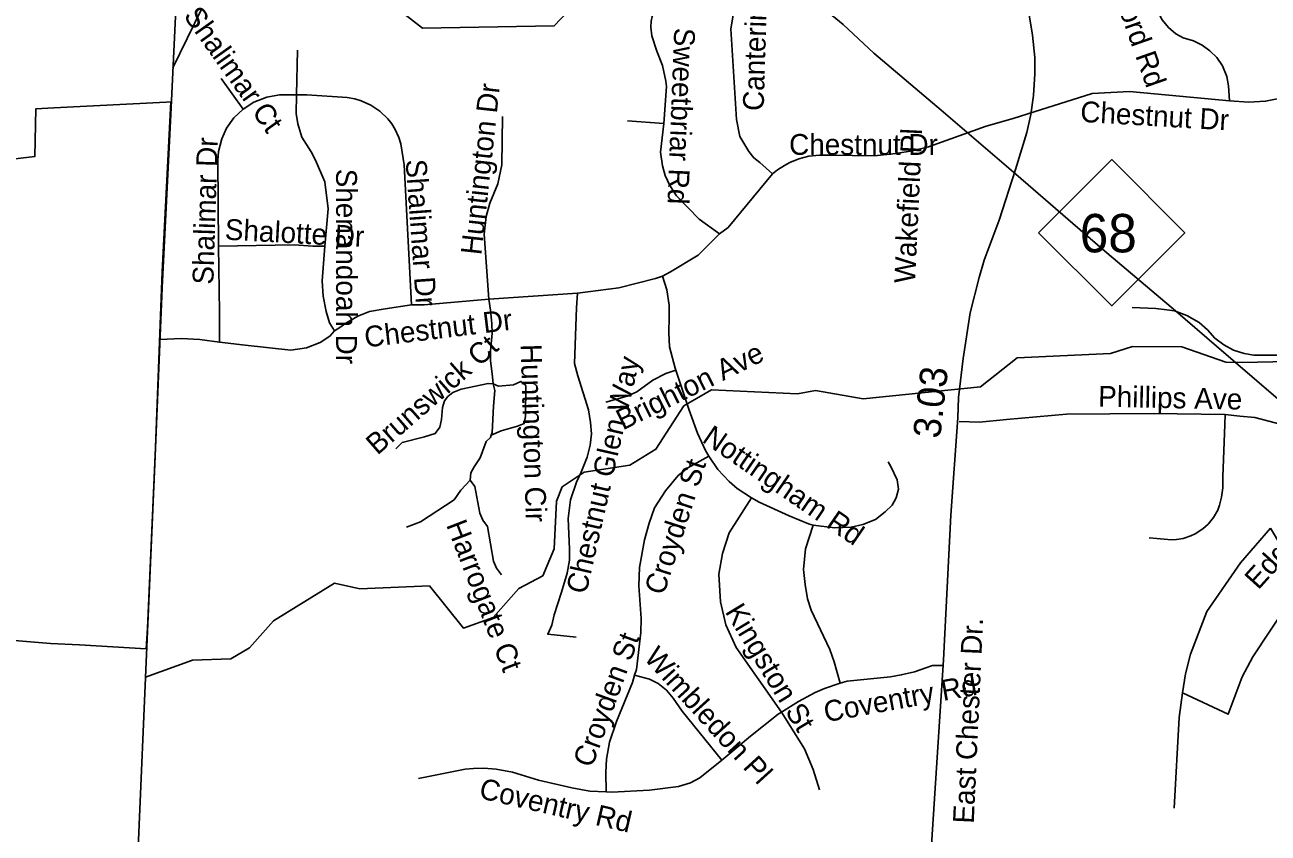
# Model space of a CAD drawing. Extents: x 1662474 to 1856135, y 779280 to 917889.
# Drawn here: x 1689866 to 1695531, y 800894 to 804578 of the extents above; entities that cross this region are included whole.
import ezdxf

# ---------------------------------------------------------------- set-up
doc = ezdxf.new("R2010")
doc.units = 0
for name, color, linetype in [('Exist Boundary Political City Limit New', 7, 'Continuous'), ('Exist Boundary Political CountyLine', 7, 'Continuous'), ('Exist Hydrographic Misc Water Feature', 7, 'Continuous'), ('Exist Road Non-System Type 51', 7, 'Continuous'), ('Exist Road Non-System Type 51 Label', 7, 'Continuous'), ('Exist Road Primary NC Label', 7, 'Continuous'), ('Exist Road Primary NC Service Mileage Hundredths English Label', 7, 'Continuous'), ('Exist Road Primary NC Shield CELL', 7, 'Continuous'), ('Exist Road Primary NC Shield Number Label', 7, 'Continuous'), ('Exist Road Primary NC UnDivided 4 Lane Attributed', 7, 'Continuous'), ('Exist Utilities Electrical Transmission Line', 7, 'Continuous'), ('Map Preparation Boundary City Limit Buffer Line', 7, 'Continuous')]:
    doc.layers.add(name, color=color, linetype=linetype)

msp = doc.modelspace()

# ---------------------------------------------------------------- linework, layer by layer
at = {"layer": 'Exist Boundary Political City Limit New'}
msp.add_lwpolyline([(1689449.8, 803922.4), (1689911.1, 803977.9), (1689915.6, 804194.9), (1689998, 804199.2), (1690508.9, 804225.4), (1690530.5, 804226.8), (1690492, 803452.9), (1690460.6, 802651.4), (1690445.4, 802308.9), (1690423.9, 801827.8), (1690418.9, 801734.4), (1690114.6, 801752.1), (1689982.1, 801758.9), (1689743.6, 801778.6)], dxfattribs=at)
at = {"layer": 'Exist Boundary Political CountyLine'}
msp.add_lwpolyline([(1690220.4, 796849.4), (1690253.3, 797643.4), (1690261, 798032.2), (1690301.7, 799178.2), (1690347.6, 800042.9), (1690382.7, 800862.5), (1690417.8, 801672.6), (1690459.9, 802612.4), (1690490.6, 803379.9), (1690531.6, 804201.7), (1690578.3, 805157.6), (1690614.8, 805955.1), (1690649.3, 806683.1), (1690688.7, 807554.8), (1690723, 808322.5), (1690748.6, 808998.5), (1690777.2, 809760.4), (1690803.1, 810502.1), (1690838, 811298), (1690892.7, 812263.6), (1690949.1, 813375.2), (1690989.8, 814167.1), (1691300.1, 821093.4)], dxfattribs=at)
at = {"layer": 'Exist Hydrographic Misc Water Feature'}
for points in [[(1692395.8, 804698.8), (1692277.8, 804573.2), (1691677.8, 804562.4), (1691512.8, 804690.5)], [(1690669.8, 804648.6), (1690540.6, 804382.5)], [(1690414.8, 801604.9), (1690629.8, 801682), (1690804.8, 801688.3), (1690888.8, 801739.1), (1690998.8, 801861.6), (1691275.8, 802033.2), (1691391.8, 802008), (1691708.8, 802021.2), (1691864.8, 801827.6), (1691998.9, 801877.4), (1692116.9, 802009.6), (1692225.8, 802066.5), (1692277.8, 802190.2), (1692287.8, 802406.6), (1692313.8, 802471.7), (1692414.8, 802538.6), (1692622.8, 802570.5), (1692740.8, 802643.6), (1692867.9, 802841.2), (1692993.9, 802914.1), (1693385.8, 802896.4), (1693468.9, 802911.1), (1693684.9, 802873.8), (1694219.9, 802928.6), (1694387.8, 803059.8), (1694812.9, 803080.7), (1694912.8, 803111.4), (1695137.9, 803110.2), (1695337.9, 803040.6), (1695412.9, 803039), (1696179.9, 803056.2)]]:
    msp.add_lwpolyline(points, dxfattribs=at)
at = {"layer": 'Exist Road Non-System Type 51'}
for p, q in [((1691103.9, 804259.2), (1691108.5, 804462.6)), ((1690859.8, 804193.9), (1690760.2, 804333.5)), ((1692776.8, 804128.5), (1692610.9, 804140.6)), ((1692383.9, 803354.8), (1691979.4, 803327.7))]:
    msp.add_line(p, q, dxfattribs=at)
for points in [[(1693272.9, 803899.4), (1693215.1, 803950), (1693187, 803972.1), (1693164.9, 804000.9), (1693124.2, 804069.2), (1693108.8, 804146.9), (1693082, 804560.2), (1693097.2, 804649.8), (1693111.1, 804700.7), (1693135, 804769.4), (1693147.6, 804836.1), (1693148.9, 804883.6), (1693145.8, 804924), (1693138.1, 804964.2), (1693125.9, 805005.4)], [(1695354.1, 804231.4), (1695350.4, 804299.6), (1695342.4, 804342.4), (1695322.6, 804390.7), (1695297.1, 804428.8), (1695265.9, 804460), (1695230.5, 804485.4), (1695190.9, 804504.6), (1695143.4, 804518.8), (1695110.6, 804537.2), (1695076.1, 804565.8), (1695048.6, 804600.7), (1694996.9, 804698.9), (1694968.9, 804771.8), (1694935.2, 804907.2)], [(1692776.8, 804128.5), (1692789.4, 804296.2), (1692786.8, 804320.6), (1692770.4, 804392.2), (1692744.8, 804458.4), (1692723.1, 804527.4), (1692717.6, 804566.8), (1692719.2, 804594.4), (1692724.8, 804616.4), (1692752.6, 804676), (1692760.8, 804706.4), (1692764.1, 804801.4), (1692758.9, 804842.7)], [(1691103.9, 804259.2), (1691026.1, 804258.7), (1690968.9, 804248.9), (1690909.6, 804226.1), (1690859.8, 804193.9)], [(1691232.6, 803569.2), (1691247.1, 803739.2), (1691232.9, 803862.1), (1691190.4, 803961.6), (1691170.2, 803999.1), (1691127.6, 804065.8), (1691122.8, 804080.7), (1691110.1, 804127.2), (1691101.8, 804173.6), (1691103.9, 804259.2)], [(1691627.1, 803301.4), (1691593.4, 803939.2), (1691578.4, 804036.1), (1691569.1, 804064.4), (1691552.6, 804100.7), (1691537.1, 804125.9), (1691518.8, 804149.2), (1691483.4, 804183.9), (1691442.6, 804211.7), (1691397.5, 804231.9), (1691368.9, 804240.6), (1691334, 804245.9), (1691149.8, 804259.2), (1691103.9, 804259.2)], [(1695354.1, 804231.4), (1694899.5, 804274.7), (1694728.6, 804264.9), (1694465.1, 804181.5)], [(1695678.2, 804272.6), (1695586.6, 804242.9), (1695519.2, 804229.8), (1695440.8, 804225.4), (1695354.1, 804231.4)], [(1690859.8, 804193.9), (1690818.5, 804154.2), (1690784.9, 804106.7), (1690762.6, 804058.7), (1690747.6, 804000.9), (1690745.6, 803961.6), (1690748.6, 803569.4)], [(1694465.1, 804181.5), (1694369.4, 804151.4), (1694245.5, 804115.6), (1693983.6, 804021.2), (1693908.2, 804004.1), (1693834.5, 803990.7), (1693736.4, 803981.5), (1693635.5, 803982.6), (1693546.2, 803983.6), (1693486.6, 803983.6), (1693438.4, 803979.2), (1693392.2, 803966.5), (1693351.2, 803951.1), (1693326.4, 803936.4), (1693294.9, 803917.4), (1693272.9, 803899.4)], [(1691979.4, 803327.7), (1691958.1, 803624), (1691967.6, 803704.9), (1691984.9, 803765.5), (1692020.9, 803853.7), (1692039.5, 803939.5), (1692041.6, 804160)], [(1693031.6, 803624.9), (1692938.1, 803692.2), (1692834.5, 803798.9), (1692803.8, 803845), (1692783.9, 803890.9), (1692771, 803934.5), (1692762.1, 803998), (1692776.8, 804128.5)], [(1693272.9, 803899.4), (1693070.4, 803654.5), (1693031.6, 803624.9)], [(1693031.6, 803624.9), (1692934, 803528.5), (1692807.4, 803452.1), (1692771.8, 803432.4)], [(1691232.6, 803569.2), (1691177.9, 803569.4), (1691092.5, 803575.8), (1690748.6, 803569.4)], [(1690748.6, 803569.4), (1690752.9, 803268.7), (1690751.9, 803131.7)], [(1691277, 803182.9), (1691253.6, 803220.1), (1691238.8, 803272.1), (1691224.2, 803341.6), (1691219.6, 803410.7), (1691232.6, 803569.2)], [(1692771.8, 803432.4), (1692739.2, 803421.9), (1692571.5, 803378.9), (1692383.9, 803354.8)], [(1692832.6, 803003.4), (1692829.5, 803013.5), (1692803.2, 803110.7), (1692800.1, 803174.4), (1692801.1, 803246.9), (1692801.1, 803300.4), (1692791.6, 803369.4), (1692771.8, 803432.4)], [(1691979.4, 803327.7), (1691684.9, 803301.4), (1691627.1, 803301.4)], [(1691999.1, 802941.6), (1691997, 802974.2), (1691986.8, 803047.7), (1691987.5, 803089.9), (1691994.6, 803172.6), (1691993, 803215.4), (1691987.8, 803277.4), (1691979.4, 803327.7)], [(1692383.9, 803354.8), (1692379.6, 803287.9), (1692370.4, 803034), (1692384.9, 802978.4), (1692433.6, 802823.8), (1692442.6, 802765.8), (1692447.9, 802713.2), (1692441.6, 802662.1), (1692428.1, 802607.5), (1692400.6, 802539.5), (1692378.6, 802493.4), (1692351.6, 802412.5), (1692341.9, 802327.8), (1692347.4, 802187.9), (1692347.4, 802138), (1692337.1, 802079.2), (1692311.4, 801992.6), (1692278.1, 801889.4), (1692266.5, 801841.4), (1692248.4, 801800.4), (1692377.5, 801786.8)], [(1691627.1, 803301.4), (1691507.2, 803283.4), (1691435.4, 803272.1), (1691382.9, 803250), (1691328.2, 803217.5), (1691301.1, 803198.6), (1691277, 803182.9)], [(1695640.8, 803078.7), (1695621.1, 803072.1), (1695548.4, 803072.1), (1695465.9, 803072.9), (1695421.4, 803079.9), (1695373.2, 803095.7), (1695328.4, 803120.1), (1695288.5, 803150), (1695254.1, 803187.6), (1695215.9, 803221.2), (1695160.4, 803253.2), (1695104.5, 803274.2), (1695069.4, 803279.7), (1695018.4, 803285.8), (1694911.9, 803290.2)], [(1691277, 803182.9), (1691256, 803158.9), (1691211.9, 803130.6), (1691149.2, 803105.4), (1691077.9, 803095.9), (1690869.4, 803118), (1690751.9, 803131.7)], [(1690751.9, 803131.7), (1690662.9, 803144.2), (1690577.9, 803147.7), (1690482.6, 803144.2)], [(1692832.6, 803003.4), (1692786.4, 802988.9), (1692727.6, 802958.7), (1692653.6, 802905.4), (1692610.6, 802885.2), (1692513, 802858.7)], [(1692982.8, 802612.2), (1692967.4, 802638.2), (1692930.6, 802717.2), (1692893, 802821.9), (1692832.6, 803003.4)], [(1691999.1, 802941.6), (1691976.2, 802943.5), (1691853.1, 802918), (1691815.6, 802902.2), (1691793.6, 802883.4), (1691777.6, 802864.2), (1691768.1, 802833.2), (1691764.6, 802779.7), (1691756.9, 802743.8), (1691735.6, 802715.9), (1691687.2, 802699.9), (1691585.4, 802674.2), (1691555.8, 802646.1)], [(1691990.9, 802707.2), (1692036.1, 802727.8), (1692110.4, 802749), (1692140.9, 802761.6), (1692147.1, 802792.2), (1692149.1, 802933.5), (1692125.1, 802952.7), (1692092.5, 802937.7), (1692023.2, 802930.4), (1691999.1, 802941.6)], [(1691990.9, 802707.2), (1691995.1, 802719.6), (1692000.9, 802840.6), (1692007.8, 802911.2), (1691999.1, 802941.6)], [(1695334.4, 802801.5), (1695007.4, 802806.8), (1694611.9, 802802.8), (1694338.6, 802779.9), (1694215.9, 802767.6), (1694122.6, 802770)], [(1694988.5, 802239.2), (1695024.2, 802236.4), (1695090.6, 802231.2), (1695113.8, 802232.2), (1695142.9, 802236.4), (1695179.1, 802249), (1695198.2, 802258.4), (1695232.9, 802281.5), (1695258.1, 802302.5), (1695282.2, 802332.2), (1695301.6, 802365.8), (1695309.8, 802388.4), (1695317.6, 802425.9), (1695323.9, 802468.2), (1695325, 802517.2), (1695333.4, 802756.4), (1695334.4, 802801.5)], [(1695866.8, 802622.5), (1695729.4, 802698.4), (1695598.5, 802754.5), (1695469.6, 802787.9), (1695401.1, 802794.9), (1695334.4, 802801.5)], [(1691895.4, 802502.8), (1691898.2, 802535.9), (1691912.4, 802563.4), (1691940.2, 802603.9), (1691967.6, 802678.9), (1691987.8, 802697.2), (1691990.9, 802707.2)], [(1692644.1, 801613.4), (1692652.4, 801640.6), (1692672.2, 801808.6), (1692673.9, 801872.1), (1692663.4, 802020.9), (1692666.8, 802104.9), (1692689.4, 802231.4), (1692710.1, 802306.8), (1692734, 802376.9), (1692785.4, 802454.5), (1692843.1, 802523.5), (1692885.9, 802559.2), (1692982.8, 802612.2)], [(1693177, 802422.8), (1693112.1, 802464.2), (1693074.6, 802496.8), (1693023.1, 802551.4), (1692982.8, 802612.2)], [(1693799, 802586.8), (1693810.9, 802564.5), (1693840.5, 802504.6), (1693847.1, 802461.1), (1693835.2, 802422.8), (1693817.9, 802388.4), (1693786.4, 802357.9), (1693741.4, 802323.2), (1693684.6, 802300.2), (1693631.4, 802288.9), (1693556.8, 802285.8), (1693457.4, 802297.2)], [(1691604.4, 802287.9), (1691668.1, 802313), (1691821.6, 802413.2), (1691852.1, 802457.9), (1691895.4, 802502.8)], [(1692036.9, 802070.8), (1692014, 802102.2), (1692001.4, 802133.8), (1691973.1, 802292), (1691953.1, 802320.1), (1691938.4, 802352.7), (1691915.6, 802473.4), (1691895.4, 802502.8)], [(1693314, 801445.1), (1693106.9, 801740.9), (1693059.4, 801843.8), (1693035.9, 801948.8), (1693028.4, 802075), (1693044.1, 802168.4), (1693075.6, 802262.7), (1693177, 802422.8)], [(1693457.4, 802297.2), (1693436.1, 802303.6), (1693348.9, 802340.4), (1693211.1, 802401.8), (1693177, 802422.8)], [(1693580.9, 801578.2), (1693554.1, 801675.2), (1693533.4, 801731.7), (1693448.1, 801909.6), (1693432.4, 801962.7), (1693421.6, 802026.7), (1693414.2, 802096), (1693423.4, 802189.2), (1693457.4, 802297.2)], [(1695541.8, 802284.2), (1695405.1, 802126.2), (1695251.8, 801904.7), (1695177.8, 801710.4), (1695154.6, 801620.7), (1695140.8, 801534)], [(1695140.8, 801534), (1695348.9, 801436.2), (1695412.6, 801606.2), (1695461.8, 801697.2), (1695687.8, 802039.5), (1695541.8, 802284.2)], [(1694049.6, 801658.4), (1694001.1, 801657.7), (1693919, 801629.1), (1693858.9, 801615.2), (1693809.5, 801606.5), (1693611.9, 801587.1), (1693580.9, 801578.2)], [(1692513.8, 801082.1), (1692513, 801172.1), (1692516.1, 801231.7), (1692529.5, 801308.6), (1692560.8, 801403.1), (1692634.5, 801580.8), (1692644.1, 801613.4)], [(1693041.1, 801226.4), (1692860.8, 801449.5), (1692819.2, 801509.1), (1692790.1, 801545.1), (1692750.8, 801575.8), (1692711.4, 801596.5), (1692644.1, 801613.4)], [(1693580.9, 801578.2), (1693509.5, 801553.8), (1693466.8, 801534.9), (1693391.4, 801493.6), (1693314, 801445.1)], [(1695140.8, 801534), (1695125, 801421.7), (1695101.9, 801007.9)], [(1693314, 801445.1), (1693298.5, 801436.4), (1693171.8, 801335.9), (1693041.1, 801226.4)], [(1693486.6, 801090.8), (1693457.9, 801183.9), (1693418.1, 801278.4), (1693314, 801445.1)], [(1692513.8, 801082.1), (1692439.5, 801086), (1692358.6, 801100.2), (1692205.6, 801135.9), (1692088.1, 801171.9), (1692012.8, 801185.8), (1691957.6, 801190.5), (1691909.9, 801188.9), (1691872.4, 801185.8), (1691658.9, 801143.9)], [(1693041.1, 801226.4), (1692941.1, 801146.9), (1692898, 801123.9), (1692843.4, 801106.8), (1692711.4, 801089.9), (1692540.2, 801081), (1692513.8, 801082.1)]]:
    msp.add_lwpolyline(points, dxfattribs=at)
at = {"layer": 'Exist Road Primary NC Shield CELL'}
msp.add_lwpolyline([(1694485.1, 803630.6), (1694818.1, 803963.6), (1695151.1, 803630.6), (1694818.1, 803297.6)], close=True, dxfattribs=at)
at = {"layer": 'Exist Road Primary NC UnDivided 4 Lane Attributed'}
msp.add_lwpolyline([(1693991.1, 800746.2), (1694051.2, 801684.4), (1694084.4, 802343.9), (1694117.2, 802787), (1694120.6, 802879), (1694141.1, 803057.1), (1694172.5, 803265.9), (1694214, 803426.7), (1694237.4, 803505.3), (1694305.1, 803687.7), (1694380.1, 803918.6), (1694431.2, 804087.3), (1694450, 804169.9), (1694462.3, 804256), (1694467.4, 804354.9), (1694467.4, 804429), (1694457.6, 804531.2), (1694438.9, 804641.2)], dxfattribs=at)
at = {"layer": 'Exist Utilities Electrical Transmission Line'}
msp.add_lwpolyline([(1690667, 807073.7), (1690933.6, 806848.3), (1691312.5, 806526.5), (1691736.7, 806164.4), (1692143.2, 805812.4), (1692470, 805535), (1692830.7, 805223.1), (1693263.3, 804850.9), (1693594.2, 804579.3), (1693733.4, 804448.4), (1694040.2, 804189.1), (1694380.9, 803897.6), (1694775.8, 803555.4), (1695108.4, 803273.9), (1695295.6, 803112.9), (1695566.6, 802881.6), (1695706.3, 802764.8), (1695999.3, 802513.4), (1696154.8, 802380.9), (1696469.3, 802109.3), (1696720.3, 801895.7), (1697055.3, 801612.2), (1697308.3, 801399), (1697413.9, 801312.5)], dxfattribs=at)
at = {"layer": 'Map Preparation Boundary City Limit Buffer Line'}
msp.add_lwpolyline([(1689449.8, 803922.4), (1689911.1, 803977.9), (1689915.6, 804194.9), (1689998, 804199.2), (1690508.9, 804225.4), (1690530.5, 804226.8), (1690492, 803452.9), (1690460.6, 802651.4), (1690445.4, 802308.9), (1690423.9, 801827.8), (1690418.9, 801734.4), (1690114.6, 801752.1), (1689982.1, 801758.9), (1689743.6, 801778.6)], dxfattribs=at)

# ---------------------------------------------------------------- texts
at = {"layer": 'Exist Road Non-System Type 51 Label'}
for s, rotation, p in [('Rockford Rd', 289.3886, (1694743.9, 804950.6)), ('Cantering Rd', 88.3033, (1693231.9, 804184.4)), ('Shalimar Ct', 305.4443, (1690585.8, 804618.4)), ('Sweetbriar Rd', 267.7802, (1692825, 804565.8)), ('Huntington Dr', 83.7686, (1691945.6, 803526)), ('Chestnut Dr', 356.6893, (1694672.9, 804135.7)), ('Shalimar Dr', 88.2093, (1690724.2, 803393)), ('Wakefield Pl', 87.3385, (1693921.9, 803398.3)), ('Shalimar Dr', 274.1032, (1691600.4, 803962)), ('Shenandoah Dr', 270, (1691283.9, 803922)), ('Shalotte Dr', 356.9731, (1690774.9, 803599)), ('Chestnut Dr', 6.9151, (1691418.5, 803107.2)), ('Brunswick Ct', 41.0258, (1691471.8, 802613.9)), ('Huntington Cir', 271.6907, (1692124.6, 803122)), ('Brighton Ave', 26.3077, (1692590.2, 802728.9)), ('Chestnut Glen Way', 77.1753, (1692423.4, 801979.9)), ('Phillips Ave', 358.8212, (1694755.6, 802837.7)), ('Nottingham Rd', 325.5431, (1692946.8, 802680.1)), ('Croyden St', 72.204, (1692776.9, 801974.3)), ('Edgewood Dr', 47.9193, (1695485.6, 801999.4)), ('Harrogate Ct', 291.1699, (1691784.2, 802299.3)), ('Kingston St', 301.136, (1693053.6, 801903.8)), ('Croyden St', 70.0209, (1692450, 801188.2)), ('Wimbledon Pl', 312.1994, (1692682.5, 801689.9)), ('Coventry Rd', 10.3106, (1693515.3, 801399.1)), ('Coventry Rd', 347.0075, (1691930.4, 801054.6))]:
    msp.add_text(s, height=95, rotation=rotation, dxfattribs=at).set_placement(p)
msp.add_text('Chestnut Dr', height=95, dxfattribs=at).set_placement((1693348.1, 803985.2))
at = {"layer": 'Exist Road Primary NC Label'}
msp.add_text('East Chester Dr.', height=95, rotation=87.3677, dxfattribs=at).set_placement((1694189.3, 800936.2))
at = {"layer": 'Exist Road Primary NC Service Mileage Hundredths English Label'}
msp.add_text('3.03', height=125, rotation=83.4493, dxfattribs=at).set_placement((1694036, 802689.3))
at = {"layer": 'Exist Road Primary NC Shield Number Label'}
msp.add_text('68', height=175, dxfattribs=at).set_placement((1694672.2, 803540.9))

doc.saveas('drawing.dxf')
